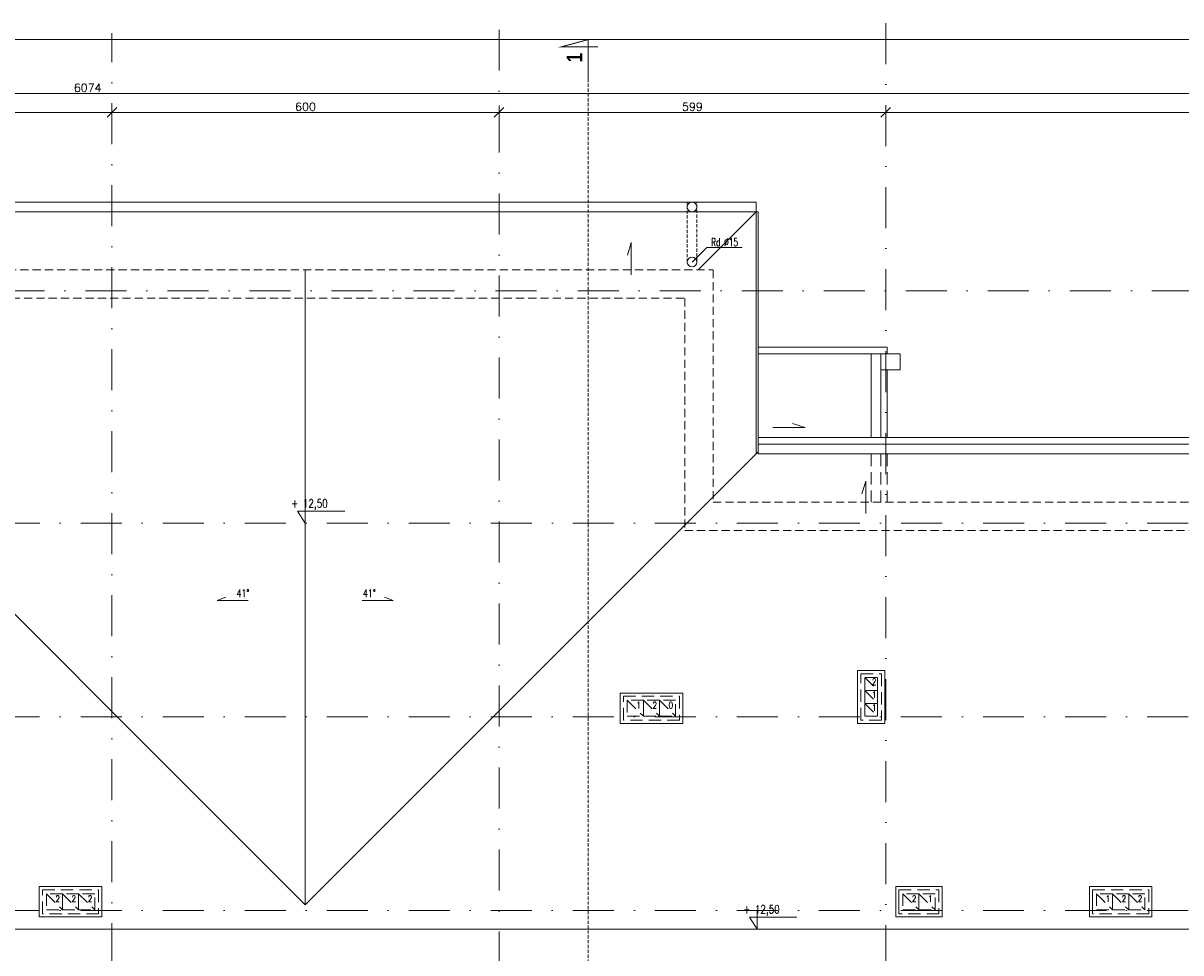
# Model space of a CAD drawing. Header units: millimetres. Extents: x 23192 to 177760, y -399809 to -79279.
# Tile 820 of 822: x 101534 to 103328, y -195006 to -193565. Entities that reach past the tile are written whole.
import ezdxf

# ---------------------------------------------------------------- set-up
doc = ezdxf.new("R2010")
doc.units = ezdxf.units.MM
for name, pattern in [('6279-A-FP00$0$DASHED', [0.75, 0.5, -0.25]), ('CARKOVANA', [7.5, 5, -2.5]), ('DASHDOT', [25.4, 12.7, -6.35, 0, -6.35]), ('HIDDEN', [9.525, 6.35, -3.175])]:
    doc.linetypes.add(name, pattern=pattern)
doc.layers.get('0').update_dxf_attribs({"lineweight": 0})
for name, color, linetype, lineweight in [('!! 0_ Istn-widok', 1, 'Continuous', 15), ('!! 0_ Opis', 8, 'Continuous', 13), ('!! 0_Istn-cienka', 4, 'Continuous', 9), ('!! 0_Osie', 1, 'DASHDOT', 13), ('!! wymiary osi', 250, 'Continuous', 9), ('0-osie-liniA', 14, 'DASHDOT', 5), ('0-rzedne-blok', 62, 'Continuous', 13)]:
    doc.layers.add(name, color=color, linetype=linetype, lineweight=lineweight)
doc.layers.add('!! 0_ramki', color=66, linetype='Continuous', lineweight=9, plot=False)
doc.layers.add('!! 1_Wyburzenia', color=252, linetype='CARKOVANA', lineweight=13, true_color=0x696969)
doc.styles.add('ARCHETYP', font='romans.shx', dxfattribs={"height": 15})
doc.styles.add('DEUTSCH', font='SIMPLEX8')
doc.styles.add('SIMPLEX', font='simplex.shx', dxfattribs={"width": 0.77})
doc.styles.add('STYLE7', font='ARIALNB.TTF')
doc.styles.add('TXT', font='simplex.shx')
doc.dimstyles.new('DIM50', dxfattribs={"dimscale": 5, "dimtxt": 2.5, "dimasz": 1.5, "dimexe": 0, "dimexo": 0, "dimgap": 0.5, "dimtad": 1, "dimdec": 4, "dimrnd": 0.5, "dimdsep": 46, "dimtxsty": 'TXT', "dimblk1": 'TICK1', "dimblk2": 'TICK1', "dimsah": 1, "dimcen": 0, "dimse1": 1, "dimse2": 1, "dimclrd": 1, "dimclre": 7, "dimclrt": 9, "dimadec": 0, "dimazin": 0, "dimtfac": 1, "dimtdec": 4, "dimtmove": 2, "dimatfit": 3, "dimldrblk": 'TICK1', "dimfxl": 1, "dimtolj": 1, "dimarcsym": 0})

# ---------------------------------------------------------------- blocks, each defined once
blk = doc.blocks.new('TICK1')
at = {"color": 2}
blk.add_line((-1, -1), (1, 1), dxfattribs=at)
at = {"color": 0}
for p, q in [((0, 0), (-1, 0)), ((0, -1.4), (0, 1.4))]:
    blk.add_line(p, q, dxfattribs=at)
blk = doc.blocks.new('*D3757')
at = {"layer": '!! wymiary osi', "color": 1, "lineweight": -2, "transparency": 16777216}
blk.add_line((48925.2, -193735.9), (54984.2, -193735.9), dxfattribs=at)
at = {"layer": 'DEFPOINTS', "color": 0, "transparency": 16777216}
for p in [(48917.7, -193635.5), (54991.7, -193635.5), (54991.7, -193735.9)]:
    blk.add_point(p, dxfattribs=at)
at = {"layer": '!! wymiary osi', "color": 1, "lineweight": -2, "transparency": 16777216, "xscale": 7.5, "yscale": 7.5, "zscale": 7.5, "rotation": 180}
blk.add_blockref('TICK1', (48917.7, -193735.9), dxfattribs=at)
at = {"layer": '!! wymiary osi', "color": 1, "lineweight": -2, "transparency": 16777216, "xscale": 7.5, "yscale": 7.5, "zscale": 7.5}
blk.add_blockref('TICK1', (54991.7, -193735.9), dxfattribs=at)
at = {"layer": '!! wymiary osi', "color": 9, "transparency": 16777216, "insert": (51954.7, -193727.1), "char_height": 12.5, "attachment_point": 5, "style": 'TXT'}
blk.add_mtext('\\A1;6074', dxfattribs=at)
blk = doc.blocks.new('*D3760')
at = {"layer": '!! wymiary osi', "color": 1, "lineweight": -2, "transparency": 16777216}
blk.add_line((50192.2, -193765.3), (51984.7, -193765.3), dxfattribs=at)
at = {"layer": 'DEFPOINTS', "color": 0, "transparency": 16777216}
for p in [(50184.7, -193765.3), (51992.2, -193765.3), (51992.2, -193765.3)]:
    blk.add_point(p, dxfattribs=at)
at = {"layer": '!! wymiary osi', "color": 1, "lineweight": -2, "transparency": 16777216, "xscale": 7.5, "yscale": 7.5, "zscale": 7.5, "rotation": 180}
blk.add_blockref('TICK1', (50184.7, -193765.3), dxfattribs=at)
at = {"layer": '!! wymiary osi', "color": 1, "lineweight": -2, "transparency": 16777216, "xscale": 7.5, "yscale": 7.5, "zscale": 7.5}
blk.add_blockref('TICK1', (51992.2, -193765.3), dxfattribs=at)
at = {"layer": '!! wymiary osi', "color": 9, "transparency": 16777216, "insert": (51088.5, -193756.5), "char_height": 12.5, "attachment_point": 5, "style": 'TXT'}
blk.add_mtext('\\A1;1807.5', dxfattribs=at)
blk = doc.blocks.new('*D3761')
at = {"layer": '!! wymiary osi', "color": 1, "lineweight": -2, "transparency": 16777216}
blk.add_line((51999.7, -193765.3), (52584.7, -193765.3), dxfattribs=at)
at = {"layer": 'DEFPOINTS', "color": 0, "transparency": 16777216}
for p in [(51992.2, -193765.3), (52592.2, -193765.3), (52592.2, -193765.3)]:
    blk.add_point(p, dxfattribs=at)
at = {"layer": '!! wymiary osi', "color": 1, "lineweight": -2, "transparency": 16777216, "xscale": 7.5, "yscale": 7.5, "zscale": 7.5, "rotation": 180}
blk.add_blockref('TICK1', (51992.2, -193765.3), dxfattribs=at)
at = {"layer": '!! wymiary osi', "color": 1, "lineweight": -2, "transparency": 16777216, "xscale": 7.5, "yscale": 7.5, "zscale": 7.5}
blk.add_blockref('TICK1', (52592.2, -193765.3), dxfattribs=at)
at = {"layer": '!! wymiary osi', "color": 9, "transparency": 16777216, "insert": (52292.2, -193756.5), "char_height": 12.5, "attachment_point": 5, "style": 'TXT'}
blk.add_mtext('\\A1;600', dxfattribs=at)
blk = doc.blocks.new('*D3762')
at = {"layer": '!! wymiary osi', "color": 1, "lineweight": -2, "transparency": 16777216}
blk.add_line((52599.7, -193765.3), (53183.7, -193765.3), dxfattribs=at)
at = {"layer": 'DEFPOINTS', "color": 0, "transparency": 16777216}
for p in [(52592.2, -193765.3), (53191.2, -193765.3), (53191.2, -193765.3)]:
    blk.add_point(p, dxfattribs=at)
at = {"layer": '!! wymiary osi', "color": 1, "lineweight": -2, "transparency": 16777216, "xscale": 7.5, "yscale": 7.5, "zscale": 7.5, "rotation": 180}
blk.add_blockref('TICK1', (52592.2, -193765.3), dxfattribs=at)
at = {"layer": '!! wymiary osi', "color": 1, "lineweight": -2, "transparency": 16777216, "xscale": 7.5, "yscale": 7.5, "zscale": 7.5}
blk.add_blockref('TICK1', (53191.2, -193765.3), dxfattribs=at)
at = {"layer": '!! wymiary osi', "color": 9, "transparency": 16777216, "insert": (52891.7, -193756.5), "char_height": 12.5, "attachment_point": 5, "style": 'TXT'}
blk.add_mtext('\\A1;599', dxfattribs=at)
blk = doc.blocks.new('*D3763')
at = {"layer": '!! wymiary osi', "color": 1, "lineweight": -2, "transparency": 16777216}
blk.add_line((53198.7, -193765.3), (54984.2, -193765.3), dxfattribs=at)
at = {"layer": 'DEFPOINTS', "color": 0, "transparency": 16777216}
for p in [(53191.2, -193765.3), (54991.7, -193765.3), (54991.7, -193765.3)]:
    blk.add_point(p, dxfattribs=at)
at = {"layer": '!! wymiary osi', "color": 1, "lineweight": -2, "transparency": 16777216, "xscale": 7.5, "yscale": 7.5, "zscale": 7.5, "rotation": 180}
blk.add_blockref('TICK1', (53191.2, -193765.3), dxfattribs=at)
at = {"layer": '!! wymiary osi', "color": 1, "lineweight": -2, "transparency": 16777216, "xscale": 7.5, "yscale": 7.5, "zscale": 7.5}
blk.add_blockref('TICK1', (54991.7, -193765.3), dxfattribs=at)
at = {"layer": '!! wymiary osi', "color": 9, "transparency": 16777216, "insert": (54091.5, -193756.5), "char_height": 12.5, "attachment_point": 5, "style": 'TXT'}
blk.add_mtext('\\A1;1800.5', dxfattribs=at)
blk = doc.blocks.new('D_kota')
for p, q in [((-0.8, 15), (8.7, 15)), ((8.7, 0), (-0.8, 15)), ((8.7, 0), (8.7, 23))]:
    blk.add_line(p, q)
blk.add_lwpolyline([(-0.8, 15), (57.9, 15)])
at = {"style": 'DEUTSCH', "width": 0.8}
blk.add_attdef('POZ.ARCH', (7.3, 19.7), '', height=10, dxfattribs=at)
blk = doc.blocks.new('oznaczenie przekroi')
at = {"layer": '!! 0_ Opis', "color": 2, "const_width": 1.44}
blk.add_lwpolyline([(88789.9, -193651.7), (88789.9, -193590.9), (88747.9, -193602.2), (88805.1, -193602.2)], dxfattribs=at)
blk.add_lwpolyline([(88789.9, -193651.7), (88789.9, -193590.9), (88747.9, -193602.2), (88805.1, -193602.2)], dxfattribs=at)
at = {"layer": '!! 1_Wyburzenia'}
blk.add_lwpolyline([(88789.9, -193651.7), (88789.9, -199799.7)], dxfattribs=at)
at = {"layer": '!! 0_ Opis', "color": 9, "style": 'STYLE7', "text_generation_flag": 6, "width": 0.95}
blk.add_text('1', height=24, rotation=270, dxfattribs=at).set_placement((88780.5, -193626.1))
blk = doc.blocks.new('BLOK OSI')
at = {"layer": '0-osie-liniA', "ltscale": 5}
for points in [[(52592.21142, -193637.0088), (52592.21142, -199860.81919)], [(53191.21142, -193626.89479), (53191.21142, -199860.81919)], [(51992.21142, -199661.23318), (51992.21142, -193642.4104)], [(51570.03302, -194041.7797), (53810.60983, -194041.7797)], [(48639.33021, -194402.0883), (55424.2848, -194402.0883)], [(48639.25763, -194702.0883), (55442.2848, -194702.0883)], [(48639.25763, -195002.0883), (55442.2848, -195002.0883)]]:
    blk.add_lwpolyline(points, dxfattribs=at)
at = {"layer": '!! wymiary osi'}
dim = blk.add_aligned_dim(p1=(48917.71142, -193635.47368), p2=(54991.71142, -193635.47368), distance=-100.4179, dimstyle='DIM50', dxfattribs=at)
dim.commit()
dim.dimension.update_dxf_attribs({"geometry": '*D3757', "text_midpoint": (51954.71142, -193727.14158)})
for base, p1, p2, picture, middle in [((51992.21142, -193765.29711), (50184.71142, -193765.29711), (51992.21142, -193765.29711), '*D3760', (51088.46142, -193756.54711)), ((52592.21142, -193765.29711), (51992.21142, -193765.29711), (52592.21142, -193765.29711), '*D3761', (52292.21142, -193756.54711)), ((53191.21142, -193765.29711), (52592.21142, -193765.29711), (53191.21142, -193765.29711), '*D3762', (52891.71142, -193756.54711)), ((54991.71142, -193765.29711), (53191.21142, -193765.29711), (54991.71142, -193765.29711), '*D3763', (54091.46142, -193756.54711))]:
    dim = blk.add_linear_dim(base=base, p1=p1, p2=p2, dimstyle='DIM50', dxfattribs=at)
    dim.commit()
    dim.dimension.update_dxf_attribs({"geometry": picture, "text_midpoint": middle})

msp = doc.modelspace()

# ---------------------------------------------------------------- linework, layer by layer
at = {"layer": '!! 0_ Istn-widok'}
for points in [[(101272.13512, -193842.5883), (102670.13512, -193842.5883)], [(102670.13512, -193842.5883), (102670.13512, -194232.5883)], [(101269.13512, -193857.5883), (102673.13512, -193857.5883)], [(102580.13512, -193947.5883), (102670.13512, -193857.5883)], [(102673.13512, -193857.5883), (102673.13512, -194232.5883)], [(101971.13512, -193947.5883), (101971.13512, -194931.5883)], [(102673.13512, -194067.5883), (102873.13512, -194067.5883)], [(102873.13512, -194067.5883), (102873.13512, -194077.5883)], [(102673.13512, -194077.5883), (102893.13512, -194077.5883)], [(102848.13512, -194077.5883), (102848.13512, -194207.5883)], [(102863.13512, -194077.5883), (102863.13512, -194207.5883)], [(102893.13512, -194077.5883), (102893.13512, -194102.5883)], [(102863.13512, -194102.5883), (102893.13512, -194102.5883)], [(102873.13512, -194102.5883), (102873.13512, -194207.5883)], [(103008.13512, -195731.5883), (104803.13512, -195731.5883), (104803.13512, -194207.5883), (102673.13512, -194207.5883)], [(101971.13512, -194931.5883), (101269.13512, -194229.5883)], [(101971.13512, -194931.5883), (102673.13512, -194229.5883)], [(103008.13512, -195721.5883), (104793.13512, -195721.5883), (104793.13512, -194217.5883), (102673.13512, -194217.5883)], [(104793.13512, -194232.5883), (102673.13512, -194232.5883)], [(104803.13512, -194969.5883), (99819.13512, -194969.5883)]]:
    msp.add_lwpolyline(points, dxfattribs=at)
at = {"layer": '!! 0_ Istn-widok', "linetype": '6279-A-FP00$0$DASHED', "ltscale": 10}
for points in [[(102563.14172, -193935.51085), (102563.14172, -193842.5883)], [(102578.06587, -193934.4469), (102578.06587, -193842.5883)]]:
    msp.add_lwpolyline(points, dxfattribs=at)
at = {"layer": '!! 0_ Istn-widok', "linetype": 'HIDDEN', "ltscale": 3}
for points in [[(102848.13512, -194232.5883), (102848.13512, -194307.5883)], [(102863.13512, -194232.5883), (102863.13512, -194307.5883)], [(102873.13512, -194232.5883), (102873.13512, -194307.5883)], [(102838.13512, -194579.5883), (102858.13512, -194599.5883)], [(102838.13512, -194599.5883), (102858.13512, -194619.5883)], [(102470.13512, -194614.5883), (102495.13512, -194639.5883)], [(102495.13512, -194614.5883), (102520.13512, -194639.5883)], [(102520.13512, -194614.5883), (102545.13512, -194639.5883)], [(102838.13512, -194619.5883), (102858.13512, -194639.5883)], [(102891.13512, -194926.5883), (102891.13512, -194908.5883), (102953.13512, -194908.5883), (102953.13512, -194926.5883)], [(103191.13512, -194926.5883), (103191.13512, -194908.5883), (103278.13512, -194908.5883), (103278.13512, -194926.5883)], [(101570.13512, -194914.5883), (101595.13512, -194939.5883)], [(101595.13512, -194914.5883), (101620.13512, -194939.5883)], [(101620.13512, -194914.5883), (101645.13512, -194939.5883)], [(102897.13512, -194914.5883), (102922.13512, -194939.5883)], [(102922.13512, -194914.5883), (102947.13512, -194939.5883)], [(103197.13512, -194914.5883), (103222.13512, -194939.5883)], [(103222.13512, -194914.5883), (103247.13512, -194939.5883)], [(103247.13512, -194914.5883), (103272.13512, -194939.5883)]]:
    msp.add_lwpolyline(points, dxfattribs=at)
at = {"layer": '!! 0_ Istn-widok'}
for points in [[(102827.13512, -194568.5883), (102869.13512, -194568.5883), (102869.13512, -194650.5883), (102827.13512, -194650.5883)], [(102459.13512, -194603.5883), (102556.13512, -194603.5883), (102556.13512, -194650.5883), (102459.13512, -194650.5883)], [(101559.13512, -194903.5883), (101656.13512, -194903.5883), (101656.13512, -194950.5883), (101559.13512, -194950.5883)], [(102886.13512, -194903.5883), (102958.13512, -194903.5883), (102958.13512, -194950.5883), (102886.13512, -194950.5883)], [(103186.13512, -194903.5883), (103283.13512, -194903.5883), (103283.13512, -194950.5883), (103186.13512, -194950.5883)]]:
    msp.add_lwpolyline(points, close=True, dxfattribs=at)
at = {"layer": '!! 0_ Istn-widok', "linetype": 'HIDDEN', "ltscale": 3}
for points in [[(102832.13512, -194573.5883), (102864.13512, -194573.5883), (102864.13512, -194645.5883), (102832.13512, -194645.5883)], [(102832.13512, -194573.5883), (102864.13512, -194573.5883), (102864.13512, -194645.5883), (102832.13512, -194645.5883)], [(102838.13512, -194599.5883), (102858.13512, -194599.5883), (102858.13512, -194579.5883), (102838.13512, -194579.5883)], [(102838.13512, -194619.5883), (102858.13512, -194619.5883), (102858.13512, -194599.5883), (102838.13512, -194599.5883)], [(102464.13512, -194608.5883), (102551.13512, -194608.5883), (102551.13512, -194645.5883), (102464.13512, -194645.5883)], [(102464.13512, -194608.5883), (102551.13512, -194608.5883), (102551.13512, -194645.5883), (102464.13512, -194645.5883)], [(102470.13512, -194639.5883), (102495.13512, -194639.5883), (102495.13512, -194614.5883), (102470.13512, -194614.5883)], [(102495.13512, -194639.5883), (102520.13512, -194639.5883), (102520.13512, -194614.5883), (102495.13512, -194614.5883)], [(102520.13512, -194639.5883), (102545.13512, -194639.5883), (102545.13512, -194614.5883), (102520.13512, -194614.5883)], [(102838.13512, -194639.5883), (102858.13512, -194639.5883), (102858.13512, -194619.5883), (102838.13512, -194619.5883)], [(101564.13512, -194908.5883), (101651.13512, -194908.5883), (101651.13512, -194945.5883), (101564.13512, -194945.5883)], [(102891.13512, -194908.5883), (102953.13512, -194908.5883), (102953.13512, -194945.5883), (102891.13512, -194945.5883)], [(103191.13512, -194908.5883), (103278.13512, -194908.5883), (103278.13512, -194945.5883), (103191.13512, -194945.5883)], [(101570.13512, -194939.5883), (101595.13512, -194939.5883), (101595.13512, -194914.5883), (101570.13512, -194914.5883)], [(101595.13512, -194939.5883), (101620.13512, -194939.5883), (101620.13512, -194914.5883), (101595.13512, -194914.5883)], [(101620.13512, -194939.5883), (101645.13512, -194939.5883), (101645.13512, -194914.5883), (101620.13512, -194914.5883)], [(102897.13512, -194939.5883), (102922.13512, -194939.5883), (102922.13512, -194914.5883), (102897.13512, -194914.5883)], [(102922.13512, -194939.5883), (102947.13512, -194939.5883), (102947.13512, -194914.5883), (102922.13512, -194914.5883)], [(103197.13512, -194939.5883), (103222.13512, -194939.5883), (103222.13512, -194914.5883), (103197.13512, -194914.5883)], [(103222.13512, -194939.5883), (103247.13512, -194939.5883), (103247.13512, -194914.5883), (103222.13512, -194914.5883)], [(103247.13512, -194939.5883), (103272.13512, -194939.5883), (103272.13512, -194914.5883), (103247.13512, -194914.5883)]]:
    msp.add_lwpolyline(points, close=True, dxfattribs=at)
at = {"layer": '!! 0_ Istn-widok'}
for centre in [(102570.64172, -193850.0883), (102570.64172, -193935.51085)]:
    msp.add_circle(centre, 7.5, dxfattribs=at)
at = {"layer": '!! 0_ Opis'}
for points in [[(102476.35644, -193905.41943), (102470.52743, -193924.93206)], [(102476.35644, -193955.41943), (102476.35644, -193905.41943)], [(102593.27892, -193912.87365), (102570.64172, -193935.51085)], [(102593.27892, -193912.87365), (102648.16425, -193912.87365)], [(102695.96023, -194191.77083), (102745.96023, -194191.77083)], [(102745.96023, -194191.77083), (102726.4476, -194185.94182)], [(102839.66949, -194275.34331), (102833.84048, -194294.85594)], [(102839.66949, -194325.34331), (102839.66949, -194275.34331)], [(101882.72654, -194460.22279), (101834.95426, -194460.22279), (101848.32058, -194454.78061)], [(102059.54371, -194460.22279), (102107.31599, -194460.22279), (102093.94967, -194454.78061)]]:
    msp.add_lwpolyline(points, dxfattribs=at)
at = {"layer": '!! 0_Istn-cienka', "linetype": 'HIDDEN', "ltscale": 2}
for points in [[(101339.13512, -193947.5883), (102603.13512, -193947.5883)], [(102603.13512, -193947.5883), (102603.13512, -194307.5883)], [(101383.13512, -193991.5883), (102559.13512, -193991.5883)], [(102559.13512, -193991.5883), (102559.13512, -194351.5883)], [(102603.13512, -194307.5883), (104703.13512, -194307.5883)], [(102559.13512, -194351.5883), (104659.13512, -194351.5883)]]:
    msp.add_lwpolyline(points, dxfattribs=at)
at = {"layer": '!! 0_ramki'}
msp.add_lwpolyline([(98318.49381, -193590.2672), (104896.74134, -193590.2672), (104896.74134, -199941.57368), (98318.49381, -199941.57368)], close=True, dxfattribs=at)

# ---------------------------------------------------------------- block references
at = {"layer": '!! 0_Osie'}
msp.add_blockref('BLOK OSI', (49679.4237, 61.73009), dxfattribs=at)
at = {"layer": '!! 1_Wyburzenia'}
msp.add_blockref('oznaczenie przekroi', (13619.88099, 0.26991), dxfattribs=at)
at = {"layer": '0-rzedne-blok'}
ref = msp.add_blockref('D_kota', (101960.30981, -194340.35822), dxfattribs=dict(at, xscale=1.250000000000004, yscale=1.250000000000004, zscale=1.250000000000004))
ref.add_attrib('POZ.ARCH', '+ 12,50', (101949.48449, -194315.77827), dxfattribs={"layer": '0', "height": 12.5, "style": 'DEUTSCH', "width": 0.8})
ref = msp.add_blockref('D_kota', (102660.6966, -194969.5883), dxfattribs=dict(at, xscale=1.250000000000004, yscale=1.250000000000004, zscale=1.250000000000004))
ref.add_attrib('POZ.ARCH', '+ 12,50', (102649.87129, -194945.00836), dxfattribs={"layer": '0', "height": 12.5, "style": 'DEUTSCH', "width": 0.8})

# ---------------------------------------------------------------- texts
at = {"layer": '!! 0_ Istn-widok', "linetype": 'HIDDEN', "ltscale": 3, "style": 'ARCHETYP', "width": 0.8}
for s, p in [('2', (102849.25569, -194591.12797)), ('1', (102849.25569, -194611.12797)), ('1', (102484.29656, -194627.41077)), ('2', (102509.29656, -194627.41077)), ('0', (102534.29656, -194627.41077)), ('1', (102849.25569, -194631.12797)), ('2', (101584.29656, -194927.41077)), ('2', (101609.29656, -194927.41077)), ('2', (101634.29656, -194927.41077)), ('2', (102911.29656, -194927.41077)), ('1', (102936.29656, -194927.41077)), ('1', (103211.29656, -194927.41077)), ('2', (103236.29656, -194927.41077)), ('2', (103261.29656, -194927.41077))]:
    msp.add_text(s, height=10, rotation=0.00000004, dxfattribs=at).set_placement(p)
at = {"layer": '!! 0_ Opis', "style": 'ARCHETYP', "width": 0.7}
msp.add_text('Rd %%C15', height=12, rotation=0.00000004, dxfattribs=at).set_placement((102600.12457, -193910.70026))
at = {"layer": '!! 0_ Opis', "style": 'SIMPLEX', "width": 0.75}
for p in [(101864.61151, -194454.88741), (102060.51588, -194454.88741)]:
    msp.add_text('41%%D', height=12, dxfattribs=at).set_placement(p)

doc.saveas('drawing.dxf')
